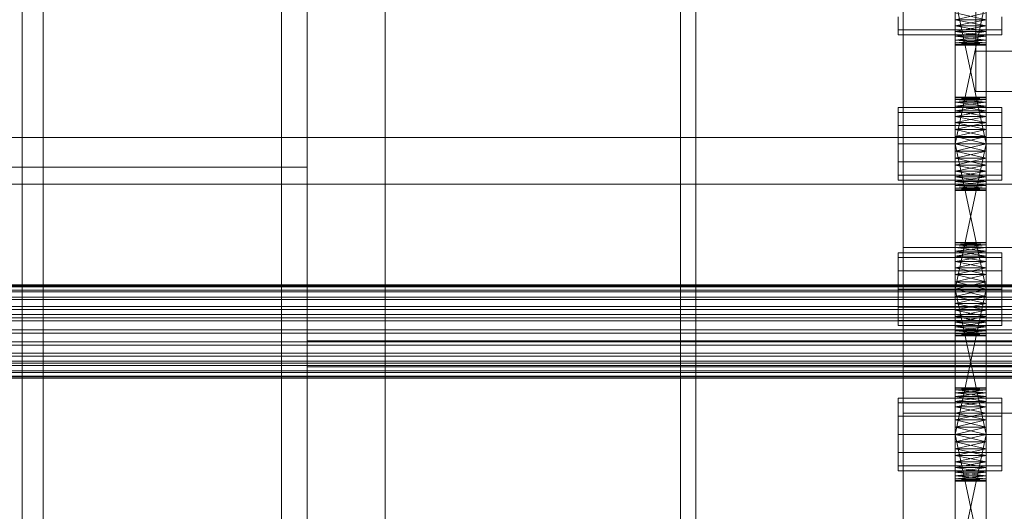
# Model space of a CAD drawing. Header units: millimetres. Extents: x -2233 to 61924, y -68080 to 6847.
# Tile 367 of 656: x 1270 to 1460, y -33416 to -33322. Entities that reach past the tile are written whole.
import ezdxf

# ---------------------------------------------------------------- set-up
doc = ezdxf.new("R2010")
doc.units = ezdxf.units.MM
for name, color, linetype, lineweight in [('COTAS_O', 1, 'Continuous', 0), ('frontal_C03', 7, 'Continuous', 0), ('frontal_secador', 7, 'Continuous', 0)]:
    doc.layers.add(name, color=color, linetype=linetype, lineweight=lineweight)
doc.dimstyles.new('R19_100', dxfattribs={"dimtxt": 250, "dimasz": 150, "dimexe": 150, "dimexo": 80, "dimgap": 100, "dimtad": 1, "dimtih": 1, "dimtoh": 1, "dimdsep": 46, "dimcen": 0.09, "dimadec": 0, "dimazin": 0, "dimtfac": 1, "dimtdec": 4, "dimtofl": 0, "dimtmove": 0, "dimatfit": 3, "dimfxl": 1, "dimtolj": 1, "dimtzin": 0, "dimarcsym": 0})

# ---------------------------------------------------------------- blocks, each defined once
blk = doc.blocks.new('DIM_R27_52')
at = {"layer": 'COTAS_O'}
for p, q in [((-1725, -33700), (-1575, -33655)), ((1725, -33700), (1575, -33655)), ((-1725, -34400), (-1725, -33700)), ((-1725, -33700), (1725, -33700)), ((-1725, -33700), (-1575, -33745)), ((1725, -33700), (1575, -33745)), ((1725, -34400), (1725, -33700))]:
    blk.add_line(p, q, dxfattribs=at)
blk.add_text('3450 O', height=250, dxfattribs=at).set_placement((0, -33600))

msp = doc.modelspace()

# ---------------------------------------------------------------- linework, layer by layer
at = {"layer": 'frontal_C03'}
for p, q in [((1270, -32314.944), (1270, -34875.113)), ((1274, -34875.113), (1274, -32314.944)), ((1270, -32318.841), (1270, -34879.011)), ((1270, -35001.792), (1270, -32441.623)), ((1274, -32441.623), (1274, -35001.792)), ((1440, -33465.833), (1440, -33118.927)), ((1440, -33127.91), (1440, -33474.816)), ((1454, -33327.651), (1454, -33313.278)), ((1454, -33321.074), (1454, -33335.447)), ((1506, -33327.651), (1454, -33327.651)), ((1454, -33327.651), (1454, -33335.447)), ((1454, -33335.447), (1506, -33335.447)), ((-1500, -33344.278), (1500, -33344.278)), ((1500, -33353.261), (-1500, -33353.261)), ((-1500, -33372.651), (1500, -33372.651)), ((-1500, -33372.875), (1500, -33372.875)), ((-1500, -33373.04), (1500, -33373.04)), ((-1500, -33373.697), (1500, -33373.697)), ((-1500, -33374.015), (1500, -33374.015)), ((-1500, -33375.061), (1500, -33375.061)), ((-1500, -33375.51), (1500, -33375.51)), ((-1500, -33376.873), (1500, -33376.873)), ((-1500, -33377.423), (1500, -33377.423)), ((1500, -33378.384), (-1500, -33378.384)), ((-1500, -33379.011), (1500, -33379.011)), ((1500, -33379.624), (-1500, -33379.624)), ((-1500, -33381.328), (1500, -33381.328)), ((-1500, -33381.963), (1500, -33381.963)), ((-1500, -33383.667), (1500, -33383.667)), ((-1500, -33384.28), (1500, -33384.28)), ((-1500, -33385.868), (1500, -33385.868)), ((-1500, -33386.418), (1500, -33386.418)), ((-1500, -33387.367), (1500, -33387.367)), ((-1500, -33387.781), (1500, -33387.781)), ((-1500, -33388.23), (1500, -33388.23)), ((1440, -33397.401), (1440, -33388.418)), ((1440, -33388.418), (1480, -33388.418)), ((1440, -33735.325), (1440, -33388.418)), ((-1500, -33389.276), (1500, -33389.276)), ((-1500, -33389.594), (1500, -33389.594)), ((-1500, -33390.251), (1500, -33390.251)), ((-1500, -33390.416), (1500, -33390.416)), ((-1500, -33390.64), (1500, -33390.64)), ((1480, -33397.401), (1440, -33397.401)), ((1440, -33397.401), (1440, -33744.308))]:
    msp.add_line(p, q, dxfattribs=at)
at = {"layer": 'frontal_secador'}
for p, q in [((1340, -36000), (1340, -33000)), ((1400, -36000), (1400, -33000)), ((1270, -35980), (1270, -33075)), ((1320, -35980), (1320, -33075)), ((1320, -33350), (1320, -33075)), ((1325, -36000), (1325, -33075)), ((1325, -34600), (1325, -33075)), ((1325, -35980), (1325, -33075)), ((1325, -33350), (1325, -33075)), ((1397, -35940), (1397, -33075)), ((1400, -36000), (1400, -33075)), ((1400, -34600), (1400, -33075)), ((1400, -35940), (1400, -33075)), ((1400, -34650), (1400, -33075)), ((1400, -36000), (1400, -33250)), ((1450, -33348.281), (1450, -33309.481)), ((1456, -33309.481), (1456, -33348.281)), ((1450, -33311.136), (1450, -33348.281)), ((1456, -33348.281), (1456, -33311.136)), ((1450, -33348.281), (1450, -33313.414)), ((1456, -33313.414), (1456, -33348.281)), ((1450, -33345.5), (1450, -33316.092)), ((1450, -33348.281), (1450, -33316.092)), ((1456, -33316.092), (1456, -33345.5)), ((1456, -33316.092), (1456, -33348.281)), ((1450, -33317.5), (1450, -33345.5)), ((1456, -33345.5), (1450, -33317.5)), ((1456, -33317.5), (1450, -33345.5)), ((1456, -33345.5), (1456, -33317.5)), ((1450, -33322.79), (1450, -33320.281)), ((1450, -33320.281), (1450, -33321.586)), ((1450, -33324.781), (1450, -33320.281)), ((1450, -33326.5), (1450, -33320.281)), ((1456, -33320.281), (1450, -33321.586)), ((1456, -33321.586), (1450, -33320.281)), ((1456, -33320.281), (1456, -33322.79)), ((1456, -33321.586), (1456, -33320.281)), ((1456, -33320.281), (1456, -33324.781)), ((1456, -33320.281), (1456, -33326.5)), ((1439, -33321), (1439, -33323.562)), ((1450, -33321.586), (1450, -33322.79)), ((1456, -33321.586), (1450, -33321.586)), ((1456, -33321.586), (1450, -33322.79)), ((1456, -33322.79), (1450, -33321.586)), ((1456, -33322.79), (1456, -33321.586)), ((1459, -33321), (1459, -33323.562)), ((1439, -33323.562), (1439, -33324.5)), ((1459, -33323.562), (1439, -33323.562)), ((1450, -33324.781), (1450, -33322.79)), ((1450, -33322.79), (1450, -33323.864)), ((1456, -33322.79), (1450, -33322.79)), ((1456, -33322.79), (1450, -33323.864)), ((1456, -33323.864), (1450, -33322.79)), ((1450, -33323.864), (1450, -33324.781)), ((1456, -33323.864), (1450, -33323.864)), ((1456, -33323.864), (1450, -33324.781)), ((1456, -33324.781), (1450, -33323.864)), ((1456, -33322.79), (1456, -33324.781)), ((1456, -33323.864), (1456, -33322.79)), ((1456, -33324.781), (1456, -33323.864)), ((1459, -33323.562), (1459, -33324.5)), ((1459, -33324.5), (1439, -33324.5)), ((1450, -33326.06), (1450, -33324.781)), ((1450, -33324.781), (1450, -33325.519)), ((1450, -33326.5), (1450, -33324.781)), ((1456, -33324.781), (1450, -33324.781)), ((1456, -33324.781), (1450, -33325.519)), ((1456, -33325.519), (1450, -33324.781)), ((1450, -33325.519), (1450, -33326.06)), ((1456, -33325.519), (1450, -33325.519)), ((1456, -33325.519), (1450, -33326.06)), ((1456, -33326.06), (1450, -33325.519)), ((1456, -33324.781), (1456, -33326.06)), ((1456, -33325.519), (1456, -33324.781)), ((1456, -33324.781), (1456, -33326.5)), ((1456, -33326.06), (1456, -33325.519)), ((1450, -33326.5), (1450, -33326.06)), ((1450, -33326.06), (1450, -33326.389)), ((1456, -33326.06), (1450, -33326.06)), ((1456, -33326.06), (1450, -33326.389)), ((1456, -33326.389), (1450, -33326.06)), ((1450, -33326.389), (1450, -33326.5)), ((1456, -33326.389), (1450, -33326.389)), ((1456, -33326.389), (1450, -33326.5)), ((1456, -33326.5), (1450, -33326.389)), ((1456, -33326.5), (1450, -33326.5)), ((1456, -33326.06), (1456, -33326.5)), ((1456, -33326.389), (1456, -33326.06)), ((1456, -33326.5), (1456, -33326.389)), ((1450, -33336.611), (1450, -33336.5)), ((1456, -33336.611), (1450, -33336.5)), ((1456, -33336.5), (1450, -33336.5)), ((1456, -33336.5), (1450, -33336.611)), ((1450, -33336.611), (1450, -33337.481)), ((1450, -33336.94), (1450, -33336.611)), ((1450, -33336.611), (1450, -33339.136)), ((1456, -33336.94), (1450, -33336.611)), ((1456, -33336.611), (1450, -33336.611)), ((1456, -33336.611), (1450, -33336.94)), ((1450, -33337.481), (1450, -33336.94)), ((1456, -33337.481), (1450, -33336.94)), ((1456, -33336.94), (1450, -33336.94)), ((1456, -33336.94), (1450, -33337.481)), ((1456, -33336.611), (1456, -33336.5)), ((1456, -33337.481), (1456, -33336.611)), ((1456, -33336.611), (1456, -33336.94)), ((1456, -33339.136), (1456, -33336.611)), ((1456, -33336.94), (1456, -33337.481)), ((1439, -33339.438), (1439, -33338.5)), ((1459, -33338.5), (1439, -33338.5)), ((1450, -33337.481), (1450, -33339.136)), ((1450, -33338.219), (1450, -33337.481)), ((1450, -33341.414), (1450, -33337.481)), ((1450, -33376.281), (1450, -33337.481)), ((1456, -33338.219), (1450, -33337.481)), ((1456, -33337.481), (1450, -33337.481)), ((1456, -33337.481), (1450, -33338.219)), ((1450, -33339.136), (1450, -33338.219)), ((1456, -33339.136), (1450, -33338.219)), ((1456, -33338.219), (1450, -33338.219)), ((1456, -33338.219), (1450, -33339.136)), ((1450, -33339.136), (1450, -33341.414)), ((1450, -33340.21), (1450, -33339.136)), ((1450, -33339.136), (1450, -33344.092)), ((1450, -33339.136), (1450, -33376.281)), ((1456, -33340.21), (1450, -33339.136)), ((1456, -33339.136), (1450, -33339.136)), ((1456, -33339.136), (1450, -33340.21)), ((1456, -33339.136), (1456, -33337.481)), ((1456, -33337.481), (1456, -33338.219)), ((1456, -33337.481), (1456, -33341.414)), ((1456, -33337.481), (1456, -33376.281)), ((1456, -33338.219), (1456, -33339.136)), ((1456, -33341.414), (1456, -33339.136)), ((1456, -33339.136), (1456, -33340.21)), ((1456, -33344.092), (1456, -33339.136)), ((1456, -33376.281), (1456, -33339.136)), ((1459, -33339.438), (1459, -33338.5)), ((1439, -33342), (1439, -33339.438)), ((1459, -33339.438), (1439, -33339.438)), ((1450, -33341.414), (1450, -33340.21)), ((1456, -33341.414), (1450, -33340.21)), ((1456, -33340.21), (1450, -33340.21)), ((1456, -33340.21), (1450, -33341.414)), ((1456, -33340.21), (1456, -33341.414)), ((1459, -33342), (1459, -33339.438)), ((1439, -33345.5), (1439, -33342)), ((1459, -33342), (1439, -33342)), ((1450, -33341.414), (1450, -33344.092)), ((1450, -33342.719), (1450, -33341.414)), ((1450, -33376.281), (1450, -33341.414)), ((1456, -33342.719), (1450, -33341.414)), ((1456, -33341.414), (1450, -33341.414)), ((1456, -33341.414), (1450, -33342.719)), ((1450, -33344.092), (1450, -33342.719)), ((1456, -33344.092), (1450, -33342.719)), ((1456, -33342.719), (1450, -33342.719)), ((1456, -33342.719), (1450, -33344.092)), ((1456, -33344.092), (1456, -33341.414)), ((1456, -33341.414), (1456, -33342.719)), ((1456, -33341.414), (1456, -33376.281)), ((1456, -33342.719), (1456, -33344.092)), ((1459, -33345.5), (1459, -33342)), ((1450, -33373.5), (1450, -33344.092)), ((1450, -33344.092), (1450, -33345.5)), ((1450, -33376.281), (1450, -33344.092)), ((1456, -33345.5), (1450, -33344.092)), ((1456, -33344.092), (1450, -33344.092)), ((1456, -33344.092), (1450, -33345.5)), ((1456, -33344.092), (1456, -33373.5)), ((1456, -33345.5), (1456, -33344.092)), ((1456, -33344.092), (1456, -33376.281)), ((1439, -33345.5), (1439, -33349)), ((1439, -33345.5), (1459, -33345.5)), ((1450, -33345.5), (1450, -33373.5)), ((1456, -33373.5), (1450, -33345.5)), ((1456, -33345.5), (1450, -33345.5)), ((1456, -33345.5), (1450, -33373.5)), ((1450, -33348.281), (1450, -33345.5)), ((1450, -33345.5), (1450, -33346.908)), ((1456, -33345.5), (1450, -33346.908)), ((1456, -33346.908), (1450, -33345.5)), ((1456, -33373.5), (1456, -33345.5)), ((1456, -33345.5), (1456, -33348.281)), ((1456, -33346.908), (1456, -33345.5)), ((1459, -33349), (1459, -33345.5)), ((1450, -33346.908), (1450, -33348.281)), ((1456, -33346.908), (1450, -33346.908)), ((1456, -33346.908), (1450, -33348.281)), ((1456, -33348.281), (1450, -33346.908)), ((1450, -33350.79), (1450, -33348.281)), ((1450, -33348.281), (1450, -33349.586)), ((1450, -33352.781), (1450, -33348.281)), ((1450, -33354.5), (1450, -33348.281)), ((1456, -33348.281), (1450, -33348.281)), ((1456, -33348.281), (1450, -33349.586)), ((1456, -33349.586), (1450, -33348.281)), ((1456, -33348.281), (1456, -33346.908)), ((1456, -33348.281), (1456, -33350.79)), ((1456, -33349.586), (1456, -33348.281)), ((1456, -33348.281), (1456, -33352.781)), ((1456, -33348.281), (1456, -33354.5)), ((1255, -33350), (1320, -33350)), ((1320, -33350), (1325, -33350)), ((1439, -33349), (1439, -33351.562)), ((1459, -33349), (1439, -33349)), ((1450, -33349.586), (1450, -33350.79)), ((1456, -33349.586), (1450, -33349.586)), ((1456, -33349.586), (1450, -33350.79)), ((1456, -33350.79), (1450, -33349.586)), ((1456, -33350.79), (1456, -33349.586)), ((1459, -33349), (1459, -33351.562)), ((1439, -33351.562), (1439, -33352.5)), ((1459, -33351.562), (1439, -33351.562)), ((1459, -33352.5), (1439, -33352.5)), ((1450, -33352.781), (1450, -33350.79)), ((1450, -33350.79), (1450, -33351.864)), ((1456, -33350.79), (1450, -33350.79)), ((1456, -33350.79), (1450, -33351.864)), ((1456, -33351.864), (1450, -33350.79)), ((1450, -33351.864), (1450, -33352.781)), ((1456, -33351.864), (1450, -33351.864)), ((1456, -33351.864), (1450, -33352.781)), ((1456, -33352.781), (1450, -33351.864)), ((1456, -33350.79), (1456, -33352.781)), ((1456, -33351.864), (1456, -33350.79)), ((1456, -33352.781), (1456, -33351.864)), ((1459, -33351.562), (1459, -33352.5)), ((1450, -33354.06), (1450, -33352.781)), ((1450, -33352.781), (1450, -33353.519)), ((1450, -33354.5), (1450, -33352.781)), ((1456, -33352.781), (1450, -33352.781)), ((1456, -33352.781), (1450, -33353.519)), ((1456, -33353.519), (1450, -33352.781)), ((1450, -33353.519), (1450, -33354.06)), ((1456, -33353.519), (1450, -33353.519)), ((1456, -33353.519), (1450, -33354.06)), ((1456, -33354.06), (1450, -33353.519)), ((1450, -33354.5), (1450, -33354.06)), ((1450, -33354.06), (1450, -33354.389)), ((1456, -33354.06), (1450, -33354.06)), ((1456, -33354.06), (1450, -33354.389)), ((1456, -33354.389), (1450, -33354.06)), ((1450, -33354.389), (1450, -33354.5)), ((1456, -33354.389), (1450, -33354.389)), ((1456, -33354.389), (1450, -33354.5)), ((1456, -33354.5), (1450, -33354.389)), ((1456, -33354.5), (1450, -33354.5)), ((1456, -33352.781), (1456, -33354.06)), ((1456, -33353.519), (1456, -33352.781)), ((1456, -33352.781), (1456, -33354.5)), ((1456, -33354.06), (1456, -33353.519)), ((1456, -33354.06), (1456, -33354.5)), ((1456, -33354.389), (1456, -33354.06)), ((1456, -33354.5), (1456, -33354.389)), ((1440, -33365.5), (1710, -33365.5)), ((1440, -33383.5), (1440, -33365.5)), ((1450, -33364.611), (1450, -33364.5)), ((1456, -33364.611), (1450, -33364.5)), ((1456, -33364.5), (1450, -33364.5)), ((1456, -33364.5), (1450, -33364.611)), ((1450, -33364.611), (1450, -33365.481)), ((1450, -33364.94), (1450, -33364.611)), ((1450, -33364.611), (1450, -33367.136)), ((1456, -33364.94), (1450, -33364.611)), ((1456, -33364.611), (1450, -33364.611)), ((1456, -33364.611), (1450, -33364.94)), ((1450, -33365.481), (1450, -33364.94)), ((1456, -33365.481), (1450, -33364.94)), ((1456, -33364.94), (1450, -33364.94)), ((1456, -33364.94), (1450, -33365.481)), ((1450, -33365.481), (1450, -33367.136)), ((1450, -33366.219), (1450, -33365.481)), ((1450, -33369.414), (1450, -33365.481)), ((1450, -33404.281), (1450, -33365.481)), ((1456, -33366.219), (1450, -33365.481)), ((1456, -33365.481), (1450, -33365.481)), ((1456, -33365.481), (1450, -33366.219)), ((1456, -33364.611), (1456, -33364.5)), ((1456, -33365.481), (1456, -33364.611)), ((1456, -33364.611), (1456, -33364.94)), ((1456, -33367.136), (1456, -33364.611)), ((1456, -33364.94), (1456, -33365.481)), ((1456, -33367.136), (1456, -33365.481)), ((1456, -33365.481), (1456, -33366.219)), ((1456, -33365.481), (1456, -33369.414)), ((1456, -33365.481), (1456, -33404.281)), ((1439, -33367.438), (1439, -33366.5)), ((1459, -33366.5), (1439, -33366.5)), ((1439, -33370), (1439, -33367.438)), ((1459, -33367.438), (1439, -33367.438)), ((1450, -33367.136), (1450, -33366.219)), ((1456, -33367.136), (1450, -33366.219)), ((1456, -33366.219), (1450, -33366.219)), ((1456, -33366.219), (1450, -33367.136)), ((1450, -33367.136), (1450, -33369.414)), ((1450, -33368.21), (1450, -33367.136)), ((1450, -33367.136), (1450, -33372.092)), ((1450, -33367.136), (1450, -33404.281)), ((1456, -33368.21), (1450, -33367.136)), ((1456, -33367.136), (1450, -33367.136)), ((1456, -33367.136), (1450, -33368.21)), ((1456, -33366.219), (1456, -33367.136)), ((1456, -33369.414), (1456, -33367.136)), ((1456, -33367.136), (1456, -33368.21)), ((1456, -33372.092), (1456, -33367.136)), ((1456, -33404.281), (1456, -33367.136)), ((1459, -33367.438), (1459, -33366.5)), ((1459, -33370), (1459, -33367.438)), ((1450, -33369.414), (1450, -33368.21)), ((1456, -33369.414), (1450, -33368.21)), ((1456, -33368.21), (1450, -33368.21)), ((1456, -33368.21), (1450, -33369.414)), ((1450, -33369.414), (1450, -33372.092)), ((1450, -33370.719), (1450, -33369.414)), ((1450, -33404.281), (1450, -33369.414)), ((1456, -33370.719), (1450, -33369.414)), ((1456, -33369.414), (1450, -33369.414)), ((1456, -33369.414), (1450, -33370.719)), ((1456, -33368.21), (1456, -33369.414)), ((1456, -33372.092), (1456, -33369.414)), ((1456, -33369.414), (1456, -33370.719)), ((1456, -33369.414), (1456, -33404.281)), ((1439, -33373.5), (1439, -33370)), ((1459, -33370), (1439, -33370)), ((1450, -33372.092), (1450, -33370.719)), ((1456, -33372.092), (1450, -33370.719)), ((1456, -33370.719), (1450, -33370.719)), ((1456, -33370.719), (1450, -33372.092)), ((1456, -33370.719), (1456, -33372.092)), ((1459, -33373.5), (1459, -33370)), ((1439, -33373.5), (1439, -33377)), ((1439, -33373.5), (1459, -33373.5)), ((1450, -33401.5), (1450, -33372.092)), ((1450, -33372.092), (1450, -33373.5)), ((1450, -33404.281), (1450, -33372.092)), ((1456, -33373.5), (1450, -33372.092)), ((1456, -33372.092), (1450, -33372.092)), ((1456, -33372.092), (1450, -33373.5)), ((1450, -33373.5), (1450, -33401.5)), ((1456, -33401.5), (1450, -33373.5)), ((1456, -33373.5), (1450, -33373.5)), ((1456, -33373.5), (1450, -33401.5)), ((1450, -33376.281), (1450, -33373.5)), ((1450, -33373.5), (1450, -33374.908)), ((1456, -33373.5), (1450, -33374.908)), ((1456, -33374.908), (1450, -33373.5)), ((1456, -33372.092), (1456, -33401.5)), ((1456, -33373.5), (1456, -33372.092)), ((1456, -33372.092), (1456, -33404.281)), ((1456, -33401.5), (1456, -33373.5)), ((1456, -33373.5), (1456, -33376.281)), ((1456, -33374.908), (1456, -33373.5)), ((1459, -33377), (1459, -33373.5)), ((1450, -33374.908), (1450, -33376.281)), ((1456, -33374.908), (1450, -33374.908)), ((1456, -33374.908), (1450, -33376.281)), ((1456, -33376.281), (1450, -33374.908)), ((1456, -33376.281), (1456, -33374.908)), ((1439, -33377), (1439, -33379.562)), ((1459, -33377), (1439, -33377)), ((1450, -33378.79), (1450, -33376.281)), ((1450, -33376.281), (1450, -33377.586)), ((1450, -33380.781), (1450, -33376.281)), ((1450, -33382.5), (1450, -33376.281)), ((1456, -33376.281), (1450, -33376.281)), ((1456, -33376.281), (1450, -33377.586)), ((1456, -33377.586), (1450, -33376.281)), ((1456, -33376.281), (1456, -33378.79)), ((1456, -33377.586), (1456, -33376.281)), ((1456, -33376.281), (1456, -33380.781)), ((1456, -33376.281), (1456, -33382.5)), ((1459, -33377), (1459, -33379.562)), ((1450, -33377.586), (1450, -33378.79)), ((1456, -33377.586), (1450, -33377.586)), ((1456, -33377.586), (1450, -33378.79)), ((1456, -33378.79), (1450, -33377.586)), ((1450, -33380.781), (1450, -33378.79)), ((1450, -33378.79), (1450, -33379.864)), ((1456, -33378.79), (1450, -33378.79)), ((1456, -33378.79), (1450, -33379.864)), ((1456, -33379.864), (1450, -33378.79)), ((1456, -33378.79), (1456, -33377.586)), ((1456, -33378.79), (1456, -33380.781)), ((1456, -33379.864), (1456, -33378.79)), ((1439, -33379.562), (1439, -33380.5)), ((1459, -33379.562), (1439, -33379.562)), ((1459, -33380.5), (1439, -33380.5)), ((1450, -33379.864), (1450, -33380.781)), ((1456, -33379.864), (1450, -33379.864)), ((1456, -33379.864), (1450, -33380.781)), ((1456, -33380.781), (1450, -33379.864)), ((1450, -33382.06), (1450, -33380.781)), ((1450, -33380.781), (1450, -33381.519)), ((1450, -33382.5), (1450, -33380.781)), ((1456, -33380.781), (1450, -33380.781)), ((1456, -33380.781), (1450, -33381.519)), ((1456, -33381.519), (1450, -33380.781)), ((1456, -33380.781), (1456, -33379.864)), ((1456, -33380.781), (1456, -33382.06)), ((1456, -33381.519), (1456, -33380.781)), ((1456, -33380.781), (1456, -33382.5)), ((1459, -33379.562), (1459, -33380.5)), ((1450, -33381.519), (1450, -33382.06)), ((1456, -33381.519), (1450, -33381.519)), ((1456, -33381.519), (1450, -33382.06)), ((1456, -33382.06), (1450, -33381.519)), ((1450, -33382.5), (1450, -33382.06)), ((1450, -33382.06), (1450, -33382.389)), ((1456, -33382.06), (1450, -33382.06)), ((1456, -33382.06), (1450, -33382.389)), ((1456, -33382.389), (1450, -33382.06)), ((1450, -33382.389), (1450, -33382.5)), ((1456, -33382.389), (1450, -33382.389)), ((1456, -33382.389), (1450, -33382.5)), ((1456, -33382.5), (1450, -33382.389)), ((1456, -33382.5), (1450, -33382.5)), ((1456, -33382.06), (1456, -33381.519)), ((1456, -33382.06), (1456, -33382.5)), ((1456, -33382.389), (1456, -33382.06)), ((1456, -33382.5), (1456, -33382.389)), ((1325, -33383.5), (2125, -33383.5)), ((1325, -33388.5), (1325, -33383.5)), ((1440, -33383.5), (1710, -33383.5)), ((1325, -33388.5), (2125, -33388.5)), ((1325, -33438.5), (1325, -33388.5)), ((1450, -33392.611), (1450, -33392.5)), ((1456, -33392.611), (1450, -33392.5)), ((1456, -33392.5), (1450, -33392.5)), ((1456, -33392.5), (1450, -33392.611)), ((1456, -33392.611), (1456, -33392.5)), ((1450, -33392.611), (1450, -33393.481)), ((1450, -33392.94), (1450, -33392.611)), ((1450, -33392.611), (1450, -33395.136)), ((1456, -33392.94), (1450, -33392.611)), ((1456, -33392.611), (1450, -33392.611)), ((1456, -33392.611), (1450, -33392.94)), ((1450, -33393.481), (1450, -33392.94)), ((1456, -33393.481), (1450, -33392.94)), ((1456, -33392.94), (1450, -33392.94)), ((1456, -33392.94), (1450, -33393.481)), ((1450, -33393.481), (1450, -33395.136)), ((1450, -33394.219), (1450, -33393.481)), ((1450, -33397.414), (1450, -33393.481)), ((1450, -33432.281), (1450, -33393.481)), ((1456, -33394.219), (1450, -33393.481)), ((1456, -33393.481), (1450, -33393.481)), ((1456, -33393.481), (1450, -33394.219)), ((1450, -33395.136), (1450, -33394.219)), ((1456, -33395.136), (1450, -33394.219)), ((1456, -33394.219), (1450, -33394.219)), ((1456, -33394.219), (1450, -33395.136)), ((1456, -33393.481), (1456, -33392.611)), ((1456, -33392.611), (1456, -33392.94)), ((1456, -33395.136), (1456, -33392.611)), ((1456, -33392.94), (1456, -33393.481)), ((1456, -33395.136), (1456, -33393.481)), ((1456, -33393.481), (1456, -33394.219)), ((1456, -33393.481), (1456, -33397.414)), ((1456, -33393.481), (1456, -33432.281)), ((1456, -33394.219), (1456, -33395.136)), ((1439, -33395.438), (1439, -33394.5)), ((1459, -33394.5), (1439, -33394.5)), ((1439, -33398), (1439, -33395.438)), ((1459, -33395.438), (1439, -33395.438)), ((1450, -33395.136), (1450, -33397.414)), ((1450, -33396.21), (1450, -33395.136)), ((1450, -33395.136), (1450, -33400.092)), ((1450, -33395.136), (1450, -33432.281)), ((1456, -33396.21), (1450, -33395.136)), ((1456, -33395.136), (1450, -33395.136)), ((1456, -33395.136), (1450, -33396.21)), ((1450, -33397.414), (1450, -33396.21)), ((1456, -33397.414), (1450, -33396.21)), ((1456, -33396.21), (1450, -33396.21)), ((1456, -33396.21), (1450, -33397.414)), ((1456, -33397.414), (1456, -33395.136)), ((1456, -33395.136), (1456, -33396.21)), ((1456, -33400.092), (1456, -33395.136)), ((1456, -33432.281), (1456, -33395.136)), ((1456, -33396.21), (1456, -33397.414)), ((1459, -33395.438), (1459, -33394.5)), ((1459, -33398), (1459, -33395.438)), ((1439, -33401.5), (1439, -33398)), ((1459, -33398), (1439, -33398)), ((1450, -33397.414), (1450, -33400.092)), ((1450, -33398.719), (1450, -33397.414)), ((1450, -33432.281), (1450, -33397.414)), ((1456, -33398.719), (1450, -33397.414)), ((1456, -33397.414), (1450, -33397.414)), ((1456, -33397.414), (1450, -33398.719)), ((1456, -33400.092), (1456, -33397.414)), ((1456, -33397.414), (1456, -33398.719)), ((1456, -33397.414), (1456, -33432.281)), ((1459, -33401.5), (1459, -33398)), ((1450, -33400.092), (1450, -33398.719)), ((1456, -33400.092), (1450, -33398.719)), ((1456, -33398.719), (1450, -33398.719)), ((1456, -33398.719), (1450, -33400.092)), ((1450, -33429.5), (1450, -33400.092)), ((1450, -33400.092), (1450, -33401.5)), ((1450, -33432.281), (1450, -33400.092)), ((1456, -33401.5), (1450, -33400.092)), ((1456, -33400.092), (1450, -33400.092)), ((1456, -33400.092), (1450, -33401.5)), ((1456, -33398.719), (1456, -33400.092)), ((1456, -33400.092), (1456, -33429.5)), ((1456, -33401.5), (1456, -33400.092)), ((1456, -33400.092), (1456, -33432.281)), ((1439, -33401.5), (1439, -33405)), ((1439, -33401.5), (1459, -33401.5)), ((1450, -33401.5), (1450, -33429.5)), ((1456, -33429.5), (1450, -33401.5)), ((1456, -33401.5), (1450, -33401.5)), ((1456, -33401.5), (1450, -33429.5)), ((1450, -33404.281), (1450, -33401.5)), ((1450, -33401.5), (1450, -33402.908)), ((1456, -33401.5), (1450, -33402.908)), ((1456, -33402.908), (1450, -33401.5)), ((1456, -33429.5), (1456, -33401.5)), ((1456, -33401.5), (1456, -33404.281)), ((1456, -33402.908), (1456, -33401.5)), ((1459, -33405), (1459, -33401.5)), ((1450, -33402.908), (1450, -33404.281)), ((1456, -33402.908), (1450, -33402.908)), ((1456, -33402.908), (1450, -33404.281)), ((1456, -33404.281), (1450, -33402.908)), ((1456, -33404.281), (1456, -33402.908)), ((1439, -33405), (1439, -33407.562)), ((1459, -33405), (1439, -33405)), ((1450, -33406.79), (1450, -33404.281)), ((1450, -33404.281), (1450, -33405.586)), ((1450, -33408.781), (1450, -33404.281)), ((1450, -33410.5), (1450, -33404.281)), ((1456, -33404.281), (1450, -33404.281)), ((1456, -33404.281), (1450, -33405.586)), ((1456, -33405.586), (1450, -33404.281)), ((1450, -33405.586), (1450, -33406.79)), ((1456, -33405.586), (1450, -33405.586)), ((1456, -33405.586), (1450, -33406.79)), ((1456, -33406.79), (1450, -33405.586)), ((1456, -33404.281), (1456, -33406.79)), ((1456, -33405.586), (1456, -33404.281)), ((1456, -33404.281), (1456, -33408.781)), ((1456, -33404.281), (1456, -33410.5)), ((1456, -33406.79), (1456, -33405.586)), ((1459, -33405), (1459, -33407.562)), ((1439, -33407.562), (1439, -33408.5)), ((1459, -33407.562), (1439, -33407.562)), ((1450, -33408.781), (1450, -33406.79)), ((1450, -33406.79), (1450, -33407.864)), ((1456, -33406.79), (1450, -33406.79)), ((1456, -33406.79), (1450, -33407.864)), ((1456, -33407.864), (1450, -33406.79)), ((1456, -33406.79), (1456, -33408.781)), ((1456, -33407.864), (1456, -33406.79)), ((1459, -33407.562), (1459, -33408.5)), ((1459, -33408.5), (1439, -33408.5)), ((1450, -33407.864), (1450, -33408.781)), ((1456, -33407.864), (1450, -33407.864)), ((1456, -33407.864), (1450, -33408.781)), ((1456, -33408.781), (1450, -33407.864)), ((1450, -33410.06), (1450, -33408.781)), ((1450, -33408.781), (1450, -33409.519)), ((1450, -33410.5), (1450, -33408.781)), ((1456, -33408.781), (1450, -33408.781)), ((1456, -33408.781), (1450, -33409.519)), ((1456, -33409.519), (1450, -33408.781)), ((1450, -33409.519), (1450, -33410.06)), ((1456, -33409.519), (1450, -33409.519)), ((1456, -33409.519), (1450, -33410.06)), ((1456, -33410.06), (1450, -33409.519)), ((1456, -33408.781), (1456, -33407.864)), ((1456, -33408.781), (1456, -33410.06)), ((1456, -33409.519), (1456, -33408.781)), ((1456, -33408.781), (1456, -33410.5)), ((1456, -33410.06), (1456, -33409.519)), ((1450, -33410.5), (1450, -33410.06)), ((1450, -33410.06), (1450, -33410.389)), ((1456, -33410.06), (1450, -33410.06)), ((1456, -33410.06), (1450, -33410.389)), ((1456, -33410.389), (1450, -33410.06)), ((1450, -33410.389), (1450, -33410.5)), ((1456, -33410.389), (1450, -33410.389)), ((1456, -33410.389), (1450, -33410.5)), ((1456, -33410.5), (1450, -33410.389)), ((1456, -33410.5), (1450, -33410.5)), ((1456, -33410.06), (1456, -33410.5)), ((1456, -33410.389), (1456, -33410.06)), ((1456, -33410.5), (1456, -33410.389))]:
    msp.add_line(p, q, dxfattribs=at)

# ---------------------------------------------------------------- dimensions: what is measured, and where the dimension line sits
at = {"layer": 'COTAS_O'}
dim = msp.add_aligned_dim(p1=(-1725, -34400), p2=(1725, -34400), distance=700, text='<> O', dimstyle='R19_100', dxfattribs=at)
dim.commit()
dim.dimension.update_dxf_attribs({"geometry": 'DIM_R27_52', "text_midpoint": (0, -33700)})

doc.saveas('drawing.dxf')
